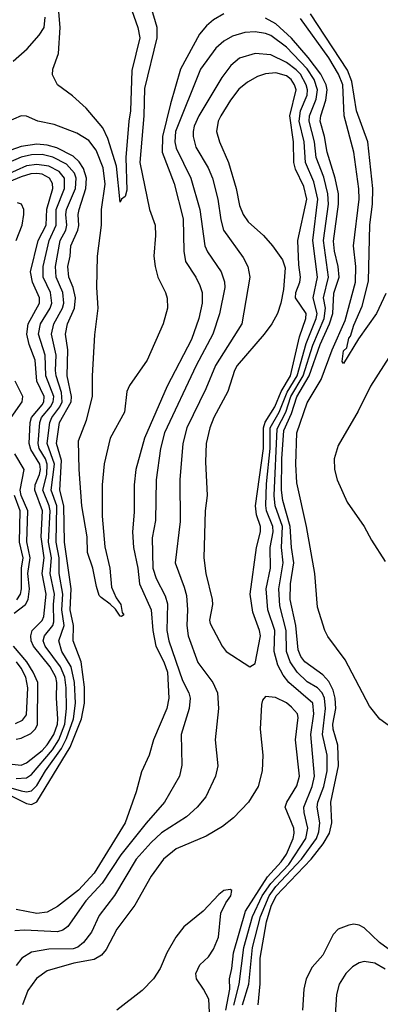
# Model space of a CAD drawing. Header units: inches. Extents: x 1308407 to 1441228, y 959628 to 1036311.
# Tile 294 of 656: x 1347044 to 1348432, y 1013372 to 1017160. Entities that reach past the tile are written whole.
import ezdxf

# ---------------------------------------------------------------- set-up
doc = ezdxf.new("R2010")
doc.units = ezdxf.units.IN
doc.header["$MEASUREMENT"] = 0
doc.layers.add('B3041', color=7, linetype='Continuous')

msp = doc.modelspace()

# ---------------------------------------------------------------- linework, layer by layer
at = {"layer": 'B3041', "color": 5}
for points, elevation in [([(1347548.1, 1017210), (1347571.7, 1017131.7), (1347572, 1017090), (1347524.4, 1016895.6), (1347522.1, 1016790), (1347506, 1016610), (1347543.8, 1016430), (1347565.3, 1016370), (1347567, 1016330), (1347559.7, 1016250), (1347565.2, 1016210), (1347575.7, 1016170), (1347605.5, 1016110), (1347611.4, 1016088.6), (1347613, 1016050), (1347596, 1015990), (1347535, 1015850), (1347466.9, 1015753.1), (1347456.1, 1015730), (1347446.9, 1015650), (1347391.7, 1015550), (1347368.6, 1015451.4), (1347361.6, 1015370), (1347360.8, 1015250), (1347372, 1015132), (1347391.1, 1015050), (1347397.4, 1014977.4), (1347415.7, 1014935.7), (1347433.2, 1014910), (1347438.8, 1014878.8), (1347444.7, 1014870), (1347435.5, 1014864.5), (1347430, 1014865.6), (1347412.6, 1014892.6), (1347392.1, 1014912.1), (1347356.9, 1014936.9), (1347350, 1014945.2), (1347339, 1014979), (1347325.8, 1015050), (1347305.3, 1015110), (1347303.8, 1015170), (1347283.3, 1015290), (1347272.6, 1015430), (1347270, 1015539.3), (1347301.3, 1015618.7), (1347324.6, 1015710), (1347323.5, 1015790), (1347332.6, 1015947.4), (1347345.9, 1016050), (1347341.2, 1016130), (1347343.3, 1016250), (1347358.4, 1016370), (1347358.5, 1016430), (1347373, 1016527), (1347365.5, 1016590), (1347338.2, 1016658.2), (1347310, 1016694.9), (1347263.8, 1016723.8), (1347176.4, 1016756.4), (1347113.3, 1016770), (1347070, 1016788.4), (1347050, 1016789.9), (1346990, 1016765.1)], 2580), ([(1347019.1, 1017000.9), (1347072.2, 1017047.8), (1347119.1, 1017100.9), (1347138, 1017130), (1347141.9, 1017170)], 2580), ([(1347830, 1017182.3), (1347790, 1017159), (1347763.3, 1017136.7), (1347735.8, 1017104.2), (1347663.1, 1016970), (1347623.9, 1016836.1), (1347592.9, 1016710), (1347591.9, 1016650), (1347637.9, 1016530), (1347673.4, 1016393.4), (1347675.4, 1016270), (1347681.6, 1016230), (1347721.9, 1016170), (1347737.6, 1016137.6), (1347745.7, 1016110), (1347746.4, 1016070), (1347733.9, 1016010), (1347704.6, 1015930), (1347611.5, 1015750), (1347524.3, 1015550), (1347490.8, 1015429.2), (1347484.4, 1015370), (1347484.8, 1015264.8), (1347478.1, 1015190), (1347481.6, 1015130), (1347499, 1015050), (1347504.9, 1014990), (1347550.4, 1014890), (1347555.8, 1014810), (1347567.5, 1014750), (1347598.6, 1014690), (1347612.1, 1014650), (1347618, 1014550), (1347610.5, 1014510), (1347558.5, 1014390), (1347541.9, 1014330), (1347513, 1014267), (1347492.2, 1014190), (1347449.3, 1014070), (1347330, 1013876.6), (1347270, 1013811.8), (1347190, 1013748.4), (1347150, 1013727.2), (1347110, 1013721.6), (1347030, 1013736.2)], 2620), ([(1347475.4, 1017195.4), (1347498.8, 1017130), (1347506.8, 1017090), (1347475.9, 1016964.1), (1347470.7, 1016809.3), (1347463.5, 1016770), (1347451.9, 1016630), (1347456.3, 1016503.7), (1347450, 1016479.3), (1347436, 1016470), (1347430, 1016458), (1347416.7, 1016596.7), (1347382.9, 1016702.9), (1347363.5, 1016743.5), (1347300.1, 1016820.1), (1347247.2, 1016867.2), (1347189.2, 1016910), (1347170, 1016948), (1347171.1, 1016970), (1347193.6, 1017030), (1347200.2, 1017130), (1347195, 1017190)], 2560), ([(1348452.9, 1016107.1), (1348417, 1016030), (1348347.6, 1015932.4), (1348290, 1015837), (1348284.9, 1015844.9), (1348290, 1015885.5), (1348302.2, 1015897.8), (1348310, 1015934.4), (1348317.5, 1015942.5), (1348330, 1015984.7), (1348361.8, 1016058.2), (1348385.8, 1016154.2), (1348390.9, 1016370.9), (1348401, 1016450), (1348403.1, 1016510), (1348383.6, 1016690), (1348340.1, 1016810), (1348321.8, 1016921.8), (1348305.3, 1016965.3), (1348162.5, 1017182.5)], 2560), ([(1347961, 1013370), (1347969.4, 1013450.6), (1347968.9, 1013550), (1347994.1, 1013690), (1348012, 1013750), (1348030.9, 1013790), (1348165.4, 1013930), (1348211.8, 1013990), (1348235.5, 1014030), (1348245.3, 1014070), (1348240.6, 1014150), (1348271.2, 1014290), (1348268.7, 1014368.7), (1348249.8, 1014430), (1348249.4, 1014450), (1348260.9, 1014510), (1348258.2, 1014550), (1348250, 1014580.8), (1348233.5, 1014613.5), (1348210, 1014639.4), (1348140.9, 1014690), (1348126, 1014710), (1348115.8, 1014735.8), (1348106.7, 1014830), (1348085.3, 1014930), (1348086.1, 1014990), (1348098.5, 1015070), (1348089.4, 1015130), (1348084.6, 1015210), (1348056, 1015310), (1348051.5, 1015350), (1348053, 1015470), (1348060.7, 1015579.3), (1348090, 1015645.6), (1348110, 1015709.5), (1348157.9, 1015790), (1348200, 1015910), (1348235.8, 1015990), (1348249, 1016030), (1348252.7, 1016107.3), (1348272.8, 1016170), (1348270, 1016210), (1348254.9, 1016270), (1348251.7, 1016308.3), (1348270.9, 1016450), (1348271, 1016490), (1348258, 1016550), (1348227.6, 1016650), (1348217.2, 1016710), (1348200.7, 1016770), (1348202.1, 1016790), (1348222.4, 1016850), (1348227.4, 1016890), (1348223.5, 1016910), (1348202.3, 1016950), (1348154.4, 1017014.4), (1348090, 1017089.4), (1348030, 1017144.2), (1347990, 1017166.2)], 2620), ([(1348476.3, 1014436.3), (1348430, 1014469.4), (1348390, 1014519.1), (1348296.8, 1014696.8), (1348230, 1014787.3), (1348218.3, 1014810), (1348190, 1014899.7), (1348179.5, 1015030), (1348147.2, 1015210), (1348110, 1015378), (1348106.2, 1015450), (1348110.9, 1015570), (1348150, 1015686.1), (1348203.7, 1015776.3), (1348245.9, 1015890), (1348296.8, 1016003.2), (1348336.6, 1016150), (1348337.9, 1016210), (1348328.1, 1016290), (1348349.6, 1016470), (1348349, 1016509), (1348330.2, 1016650.2), (1348293, 1016790), (1348287.2, 1016910), (1348271.3, 1016950), (1348233.1, 1017013.1), (1348124, 1017164)], 2580), ([(1347900.9, 1013370), (1347925.1, 1013450), (1347939.7, 1013590), (1347970.4, 1013710.4), (1348003.9, 1013790), (1348030, 1013825), (1348128.7, 1013930), (1348186.4, 1014010), (1348195.4, 1014035.4), (1348199.5, 1014070), (1348188.4, 1014130), (1348191.7, 1014150), (1348214.1, 1014210), (1348226.5, 1014270), (1348227.3, 1014330), (1348208.9, 1014410), (1348220.5, 1014510), (1348216.3, 1014550), (1348207.9, 1014570), (1348190, 1014589.6), (1348150, 1014612.8), (1348111.4, 1014650), (1348085, 1014690), (1348070.2, 1014730), (1348069.3, 1014810), (1348045, 1014905), (1348040.9, 1014970), (1348058, 1015070), (1348051.8, 1015130), (1348054.7, 1015210), (1348027.3, 1015290), (1348022.6, 1015330), (1348034.6, 1015585.4), (1348068.1, 1015650), (1348086.7, 1015710), (1348134.7, 1015790), (1348172.3, 1015907.7), (1348215.1, 1016010), (1348220.5, 1016050), (1348213.1, 1016090), (1348231.8, 1016170), (1348213.4, 1016310), (1348231.9, 1016450), (1348230, 1016490), (1348214.1, 1016554.1), (1348184.8, 1016630), (1348178.9, 1016690), (1348157.4, 1016770), (1348158.6, 1016790), (1348185.2, 1016854.8), (1348190.5, 1016890), (1348177.1, 1016930), (1348150, 1016971.2), (1348070, 1017053.9), (1348010, 1017099), (1347990, 1017107.5), (1347950, 1017113.8), (1347909.7, 1017110.3), (1347863.1, 1017096.9), (1347830, 1017077.8), (1347799.3, 1017050), (1347740.1, 1016970), (1347643.9, 1016730), (1347640.8, 1016690), (1347645.5, 1016665.5), (1347702.6, 1016550), (1347736.9, 1016430), (1347756.3, 1016290), (1347766.9, 1016266.9), (1347818.7, 1016190), (1347831.7, 1016151.7), (1347833.1, 1016130), (1347812.2, 1016027.8), (1347787.1, 1015950), (1347722.6, 1015830), (1347601.1, 1015570), (1347586.2, 1015510), (1347569.2, 1015390), (1347567.1, 1015232.9), (1347553.3, 1015166.7), (1347556.9, 1015050), (1347569.3, 1015010), (1347603.3, 1014943.3), (1347613.2, 1014913.2), (1347610.1, 1014810), (1347618, 1014770), (1347670, 1014617.6), (1347694.5, 1014570), (1347700.1, 1014550), (1347696.4, 1014510), (1347665.5, 1014410), (1347668.1, 1014291.9), (1347658.9, 1014250), (1347601.2, 1014150), (1347530, 1014069.4), (1347433.4, 1013946.6), (1347361.6, 1013838.4), (1347297.9, 1013770), (1347228.7, 1013671.3), (1347210, 1013656.9), (1347189.6, 1013650.4), (1347063, 1013657), (1347025, 1013655)], 2640), ([(1347868.4, 1013368.4), (1347889.1, 1013449.1), (1347905.9, 1013590), (1347939.7, 1013710), (1347977.5, 1013790), (1348010, 1013837), (1348079.2, 1013910), (1348145.4, 1014010), (1348152.7, 1014050), (1348138.3, 1014110), (1348137.7, 1014130), (1348169.7, 1014210), (1348177.9, 1014250), (1348164, 1014410), (1348176.1, 1014490), (1348171.9, 1014530), (1348080.1, 1014610), (1348058.1, 1014638.1), (1348036.8, 1014676.8), (1348023.6, 1014730), (1348025.4, 1014810), (1347998.7, 1014890), (1347992.2, 1014970), (1348009.4, 1015050), (1348007.5, 1015130), (1348019.7, 1015190), (1348018.5, 1015210), (1347994, 1015270), (1347990.7, 1015290.7), (1347994.2, 1015374.2), (1348008.1, 1015510), (1348007.3, 1015590), (1348043, 1015650), (1348072.8, 1015727.2), (1348111.5, 1015790), (1348145.8, 1015914.2), (1348184.8, 1016010), (1348189.1, 1016030), (1348172.9, 1016090), (1348189.5, 1016170), (1348172.1, 1016310), (1348191.6, 1016470), (1348176.1, 1016536.1), (1348143.2, 1016610), (1348139.1, 1016690), (1348119.9, 1016770), (1348124.5, 1016810), (1348150.4, 1016869.6), (1348151.9, 1016890), (1348146.9, 1016910), (1348124.1, 1016950), (1348107.6, 1016967.6), (1348070, 1016994.9), (1348010, 1017024.3), (1347950, 1017029.4), (1347890, 1017011.6), (1347856.8, 1016983.2), (1347822.3, 1016937.7), (1347732.7, 1016790), (1347715.5, 1016750), (1347712, 1016730), (1347711.3, 1016710), (1347722.1, 1016670), (1347769.6, 1016590), (1347785.6, 1016550), (1347806.9, 1016470), (1347817.4, 1016390), (1347828.7, 1016350), (1347904.5, 1016244.5), (1347921.3, 1016210), (1347929.1, 1016170), (1347898.8, 1015990), (1347797.5, 1015830), (1347760.5, 1015739.5), (1347686.7, 1015590), (1347671.9, 1015530), (1347659.6, 1015390), (1347661.2, 1015230), (1347641.7, 1015070), (1347677.3, 1014977.3), (1347685.2, 1014945.2), (1347690.1, 1014890.1), (1347687.1, 1014830), (1347692.7, 1014790), (1347730, 1014687.1), (1347787.3, 1014610), (1347805, 1014570), (1347808.8, 1014510), (1347796.3, 1014390), (1347806.1, 1014290), (1347798, 1014250), (1347759.8, 1014170), (1347726.4, 1014130), (1347686.3, 1014093.7), (1347590, 1014032.4), (1347550, 1013995.1), (1347491.7, 1013930), (1347409, 1013791), (1347350, 1013714), (1347320.4, 1013650), (1347289, 1013610), (1347267.8, 1013592.2), (1347250, 1013585.2), (1347155.7, 1013584.3), (1347090, 1013573.2), (1347052.5, 1013550), (1347030, 1013520.8)], 2660), ([(1347013.1, 1014173.1), (1347070, 1014144.4), (1347090, 1014140.8), (1347110, 1014150.6), (1347238.2, 1014361.8), (1347281.3, 1014470), (1347292.9, 1014530), (1347292.7, 1014592.7), (1347280.5, 1014690), (1347249.7, 1014770), (1347250.5, 1014830), (1347238.3, 1014890), (1347241.6, 1014970), (1347216.8, 1015150), (1347213.9, 1015290), (1347198.6, 1015350), (1347204.7, 1015464.7), (1347185.8, 1015530), (1347197.6, 1015610), (1347241.9, 1015690), (1347243.1, 1015710), (1347226, 1015790), (1347229, 1015890), (1347219.8, 1015950), (1347227.3, 1015990), (1347255, 1016050), (1347259, 1016090), (1347250, 1016129.9), (1347233.3, 1016170), (1347229.5, 1016210), (1347238.6, 1016250), (1347241.3, 1016290), (1347268.3, 1016350), (1347272, 1016368), (1347269, 1016410), (1347272.3, 1016430), (1347298.7, 1016510), (1347300.6, 1016550), (1347290, 1016588), (1347273.1, 1016613.1), (1347250, 1016634.4), (1347186.9, 1016666.9), (1347150, 1016677.3), (1347110, 1016681.2), (1347050, 1016671.8), (1346885.1, 1016614.9)], 2620), ([(1346970, 1014216.4), (1347050, 1014193.3), (1347070, 1014189.8), (1347090, 1014192.9), (1347110, 1014213.5), (1347143.9, 1014270), (1347204.4, 1014355.6), (1347224.7, 1014395.3), (1347250.7, 1014470), (1347258.2, 1014530), (1347254.9, 1014610), (1347241.7, 1014670), (1347206.1, 1014730), (1347194.6, 1014770), (1347215.5, 1014830), (1347205.7, 1014890), (1347210.3, 1014950), (1347195.4, 1015030), (1347196.3, 1015090), (1347183.9, 1015150), (1347186.6, 1015290), (1347165.6, 1015350), (1347177.3, 1015450), (1347149.3, 1015530), (1347160.2, 1015610), (1347167.6, 1015630), (1347198.3, 1015670), (1347207.3, 1015690), (1347205.3, 1015725.3), (1347184.2, 1015790), (1347181.3, 1015810), (1347184.8, 1015870), (1347166.9, 1015950), (1347175.1, 1015990), (1347208.6, 1016050), (1347213.9, 1016070), (1347210, 1016110), (1347184.6, 1016170), (1347181.7, 1016210), (1347200, 1016310), (1347221.3, 1016350), (1347225.8, 1016370), (1347221.8, 1016410), (1347224.6, 1016430), (1347259.3, 1016510), (1347261.5, 1016550), (1347255.2, 1016570), (1347223.7, 1016603.7), (1347171.6, 1016631.6), (1347130, 1016641.4), (1347090, 1016640), (1347050, 1016630.6), (1346970, 1016596.9)], 2640), ([(1347030, 1014241.1), (1347070, 1014243.1), (1347090, 1014256.4), (1347170, 1014350.5), (1347195, 1014390), (1347217.9, 1014450), (1347223.8, 1014510), (1347222.6, 1014590), (1347217.1, 1014630), (1347200.6, 1014670), (1347142.1, 1014750), (1347134.9, 1014770), (1347139.9, 1014790), (1347171.1, 1014828.9), (1347175.9, 1014844.1), (1347173.6, 1014910), (1347177.9, 1014950), (1347161.3, 1015030), (1347166.1, 1015090), (1347154.8, 1015150), (1347160.6, 1015270), (1347157.7, 1015290), (1347132.6, 1015350), (1347148.7, 1015410), (1347149.4, 1015450), (1347142.8, 1015470), (1347119.3, 1015510), (1347114.4, 1015530), (1347122, 1015610), (1347128.4, 1015630), (1347162.9, 1015670), (1347173.2, 1015690), (1347174.8, 1015710), (1347144.4, 1015790), (1347142.3, 1015870), (1347116.9, 1015950), (1347124, 1015990), (1347161.3, 1016050), (1347167.8, 1016070), (1347162.1, 1016110), (1347134.1, 1016170), (1347133.9, 1016210), (1347157.3, 1016310), (1347184.8, 1016370), (1347183.7, 1016430), (1347216.9, 1016510), (1347217, 1016550), (1347196.3, 1016576.3), (1347156.1, 1016596.1), (1347110, 1016602.9), (1347070, 1016597.4), (1346990, 1016561.5)], 2660), ([(1346970, 1014300.7), (1347050, 1014292.7), (1347070, 1014300.8), (1347130, 1014347.9), (1347150.3, 1014370), (1347175.8, 1014410), (1347189.3, 1014449.3), (1347190.9, 1014470), (1347185.4, 1014550), (1347187.3, 1014610), (1347182.8, 1014630), (1347161.4, 1014670), (1347097.4, 1014750), (1347088.6, 1014770), (1347086.2, 1014790), (1347091.5, 1014810), (1347130, 1014848), (1347136.6, 1014863.4), (1347145.2, 1014950), (1347129.8, 1015030), (1347137.8, 1015090), (1347126.5, 1015170), (1347132, 1015270), (1347101.6, 1015350), (1347104, 1015370), (1347120.6, 1015410), (1347123.6, 1015430), (1347120.9, 1015450), (1347086.3, 1015506.3), (1347080.5, 1015530), (1347084.2, 1015610), (1347089.4, 1015630), (1347130, 1015678.1), (1347137, 1015690), (1347137.8, 1015710), (1347109.5, 1015770), (1347104.1, 1015850), (1347080.5, 1015910), (1347071.3, 1015950), (1347077.1, 1015990), (1347119.7, 1016070), (1347120.2, 1016090), (1347092.7, 1016150), (1347085.9, 1016190), (1347114.6, 1016310), (1347146.1, 1016370), (1347149, 1016431), (1347171.4, 1016510), (1347170.5, 1016530), (1347158.7, 1016550), (1347130, 1016565.2), (1347110, 1016568.8), (1347087.1, 1016567.1), (1347050, 1016556.1), (1346910, 1016497.4)], 2680), ([(1347030.2, 1016310), (1347052.9, 1016370), (1347060.3, 1016410), (1347059.5, 1016430), (1347051.1, 1016450), (1347035.7, 1016455.7)], 2720), ([(1348493.5, 1015906.5), (1348393.5, 1015750), (1348346, 1015654), (1348270, 1015522.2), (1348253.9, 1015470), (1348255.8, 1015430), (1348265.4, 1015390), (1348303.5, 1015303.5), (1348370.1, 1015210), (1348397.5, 1015157.5), (1348450, 1015075)], 2580), ([(1347011.1, 1015630), (1347053.9, 1015690), (1347055.6, 1015710), (1347026, 1015770)], 2720), ([(1347023, 1014877), (1347066.4, 1014910), (1347076.7, 1014930), (1347081.3, 1014970), (1347074.9, 1015030), (1347084.6, 1015090), (1347071.8, 1015151.8), (1347075.5, 1015270), (1347049.3, 1015329.3), (1347046.4, 1015350), (1347061, 1015430), (1347024.9, 1015490)], 2720), ([(1347032.4, 1014927.6), (1347047.7, 1014950), (1347051.5, 1014970), (1347051.4, 1015050), (1347057.8, 1015090), (1347042.9, 1015150), (1347045.6, 1015270), (1347023.6, 1015330)], 2740), ([(1347030, 1014392), (1347050, 1014396.5), (1347086.2, 1014413.8), (1347103.7, 1014430), (1347112.7, 1014447.3), (1347113.5, 1014610), (1347096.2, 1014650), (1347071.6, 1014690), (1347019.5, 1014750)], 2720), ([(1347028.2, 1014451.8), (1347055, 1014465), (1347070, 1014486), (1347075.6, 1014590), (1347067.3, 1014630), (1347050, 1014665.8), (1347031.7, 1014690)], 2740), ([(1347837.8, 1013350), (1347852.7, 1013430), (1347851, 1013470), (1347860.3, 1013510), (1347866.5, 1013570), (1347913.3, 1013730), (1347997.1, 1013862.9), (1348050, 1013919.8), (1348070, 1013949.1), (1348096.1, 1014010), (1348100.4, 1014030), (1348098.6, 1014050), (1348065.9, 1014130), (1348072.2, 1014150), (1348110, 1014213), (1348120.1, 1014250), (1348105, 1014390), (1348115.1, 1014475.1), (1348112.4, 1014490), (1348090, 1014514.7), (1348070, 1014532.2), (1348027.9, 1014552.1), (1347990, 1014556.2), (1347978.3, 1014541.7), (1347973.9, 1014526.1), (1347969.3, 1014430), (1347979.6, 1014330), (1347976.9, 1014270), (1347961.3, 1014210), (1347923.9, 1014150), (1347866.2, 1014090), (1347824.2, 1014055.8), (1347761.5, 1014018.5), (1347646.4, 1013970), (1347597.1, 1013930), (1347550, 1013865.1), (1347487.1, 1013752.9), (1347418.2, 1013661.8), (1347376.5, 1013583.5), (1347358.6, 1013561.4), (1347330, 1013544.5), (1347251.7, 1013530), (1347150, 1013501.1), (1347108.5, 1013471.5), (1347075.3, 1013424.7), (1347054.2, 1013370)], 2680), ([(1347777.3, 1013290), (1347771.3, 1013391.3), (1347751.8, 1013430), (1347724.2, 1013470), (1347722.1, 1013490), (1347736.5, 1013523.5), (1347770, 1013554.5), (1347790, 1013584.1), (1347808.9, 1013630), (1347817.6, 1013722.4), (1347837.1, 1013762.9), (1347856.8, 1013790), (1347860.5, 1013810), (1347854.1, 1013814.1), (1347830, 1013809.8), (1347810, 1013795), (1347749.6, 1013730.4), (1347675.2, 1013670), (1347644.5, 1013630), (1347610.2, 1013570), (1347584.5, 1013510), (1347558.9, 1013470), (1347514.9, 1013425.1), (1347417.4, 1013350)], 2720), ([(1348475.5, 1013575.5), (1348428, 1013610), (1348370, 1013666.8), (1348350, 1013676.9), (1348330, 1013680.2), (1348310, 1013676.5), (1348270, 1013661.3), (1348250, 1013640.3), (1348210, 1013561), (1348170, 1013514.5), (1348146.3, 1013470), (1348137.3, 1013430), (1348132.3, 1013350)], 2620), ([(1348450, 1013507.7), (1348410, 1013530.5), (1348370, 1013536.8), (1348350, 1013531.7), (1348324, 1013516), (1348298.8, 1013490), (1348272.7, 1013450), (1348262.6, 1013410), (1348258.4, 1013330)], 2640)]:
    msp.add_lwpolyline(points, dxfattribs=dict(at, elevation=elevation))
at = {"layer": 'B3041', "color": 5, "elevation": 2680}
msp.add_lwpolyline([(1348030, 1016955.1), (1347990, 1016951.3), (1347958.6, 1016941.4), (1347920, 1016920), (1347887.7, 1016892.3), (1347854.6, 1016850), (1347817.6, 1016790), (1347807.7, 1016770), (1347801.4, 1016730), (1347812.2, 1016690), (1347848, 1016610), (1347877.2, 1016510), (1347890, 1016445.3), (1347903.3, 1016410), (1347922.7, 1016382.7), (1347982.7, 1016330), (1348016.9, 1016290), (1348055.6, 1016235.6), (1348065.4, 1016205.4), (1348058.5, 1016121.5), (1348048.9, 1016068.9), (1348036, 1016030), (1348014.3, 1015990), (1347985.3, 1015950), (1347880.8, 1015830), (1347870, 1015809.8), (1347844.6, 1015730), (1347791.6, 1015630), (1347775.1, 1015590), (1347761, 1015530), (1347758.7, 1015458.7), (1347765.8, 1015330), (1347758.1, 1015270), (1347752.5, 1015090), (1347760.1, 1015030), (1347784.1, 1014930), (1347785.3, 1014910), (1347774.8, 1014850), (1347777.4, 1014837.4), (1347822.5, 1014750), (1347838.2, 1014730), (1347930, 1014670.4), (1347950, 1014682.8), (1347970.3, 1014790), (1347967.2, 1014810), (1347940.6, 1014880.6), (1347930.7, 1014950), (1347955.4, 1015130), (1347971.1, 1015190), (1347971, 1015210), (1347954.9, 1015254.9), (1347951.4, 1015290), (1347982.7, 1015510), (1347981.7, 1015590), (1347988.2, 1015611.8), (1348026.1, 1015670), (1348050.2, 1015730), (1348086.1, 1015790), (1348120.7, 1015939.3), (1348144.8, 1016010), (1348146.7, 1016030), (1348105.7, 1016090), (1348106.6, 1016110), (1348122, 1016150), (1348124.4, 1016170), (1348117.5, 1016217.5), (1348114.7, 1016310), (1348149, 1016470), (1348137.7, 1016517.7), (1348104.9, 1016584.9), (1348098.2, 1016610), (1348097.3, 1016690), (1348083.1, 1016790), (1348107.5, 1016890), (1348102, 1016910), (1348089.1, 1016930), (1348070, 1016944.1)], close=True, dxfattribs=at)

doc.saveas('drawing.dxf')
